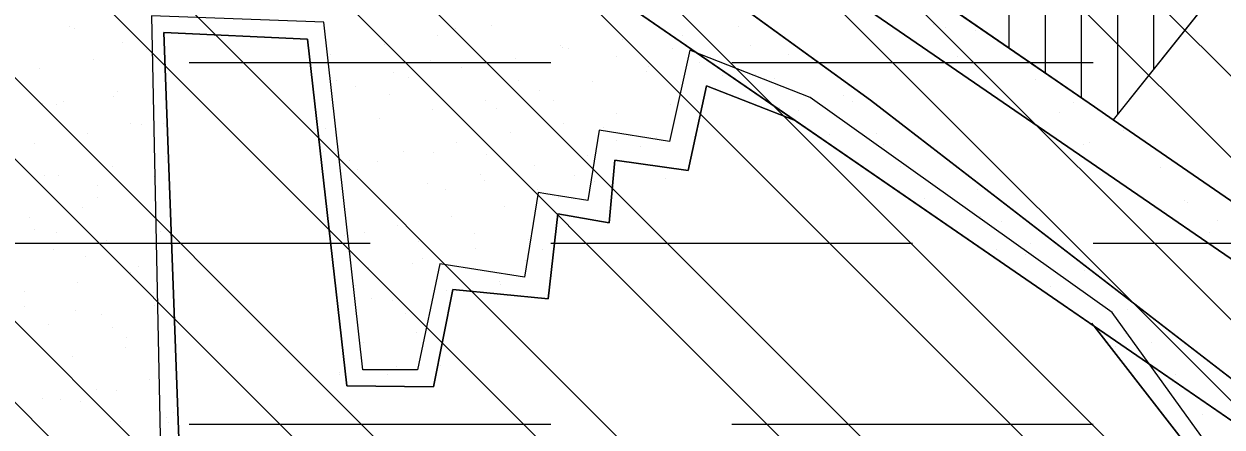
# Model space of a CAD drawing. Extents: x 419109 to 421295, y 4452223 to 4457798.
# Drawn here: x 420786.7 to 421118, y 4456856.1 to 4456967.5 of the extents above; entities that cross this region are included whole.
import ezdxf

# ---------------------------------------------------------------- set-up
doc = ezdxf.new("R2010")
doc.units = 0
for name, color, linetype in [('ADAKENARI', 7, 'Continuous'), ('Default', 7, 'Continuous'), ('IPTAL', 7, 'Continuous'), ('PL_AYA_BOLGE_PARKI', 7, 'Continuous'), ('PL_AYA_PARK_DINLENME', 7, 'Continuous'), ('PL_KA_TARIM_ALANI', 7, 'Continuous'), ('PL_KON_MEV_250', 7, 'Continuous'), ('PL_KON_ONE_100', 7, 'Continuous'), ('PL_TA_K_DERE', 7, 'Continuous'), ('SN_TR_SIVILASMA', 7, 'Continuous'), ('SN_TR_TASKIN', 7, 'Continuous'), ('TR_AZGELISME', 7, 'Continuous'), ('TR_ORTAYOGUNKONUT', 7, 'Continuous'), ('TR_PARKALANI', 7, 'Continuous')]:
    doc.layers.add(name, color=color, linetype=linetype)

# ---------------------------------------------------------------- blocks, each defined once
blk = doc.blocks.new('POINT_DISPLAY')
at = {"layer": 'Default'}
blk.add_line((0, 0), (0, 0), dxfattribs=at)

msp = doc.modelspace()

# ---------------------------------------------------------------- linework, layer by layer
at = {"layer": 'ADAKENARI'}
for p, q in [((420914.39, 4457044.09), (421171.91, 4456867.37)), ((420938.49, 4457043.86), (421082.79, 4456944.58)), ((421168.99, 4457042.41), (421087.91, 4456941.06)), ((420910.15, 4457002.67), (421151.42, 4456836.67)), ((421020.78, 4456946.46), (420971.35, 4456982.36)), ((421144.37, 4456851.12), (421020.78, 4456946.46)), ((421082.79, 4456944.58), (421087.91, 4456941.06)), ((421087.91, 4456941.06), (421179.38, 4456878.12))]:
    msp.add_line(p, q, dxfattribs=at)
for points in [[(420690.22, 4456727.84), (420702.22, 4456777.33), (420833.07, 4456758.07), (420825.43, 4456965.2), (420865.08, 4456963.29), (420875.97, 4456867.48), (420899.95, 4456867.2), (420905.32, 4456894.06), (420931.66, 4456891.55), (420934.38, 4456915.01), (420948.58, 4456912.55), (420950.11, 4456929.82), (420970.41, 4456927.03), (420975.43, 4456950.38), (420999.98, 4456940.86)], [(420809.94, 4456617.86), (420959.97, 4456579.21), (420984.38, 4456839.22), (421087.01, 4456805.84), (421111.56, 4456846.79), (421082.03, 4456884.78)]]:
    msp.add_lwpolyline(points, dxfattribs=at)
at = {"layer": 'IPTAL'}
msp.add_lwpolyline([(421117.92, 4456845.77), (421087.69, 4456887.7), (421004.15, 4456947.18), (420973.59, 4456959.21), (420970.86, 4456960.28), (420965.2, 4456935.04), (420945.78, 4456938.13), (420942.69, 4456918.71), (420931.03, 4456920.57), (420928.89, 4456920.91), (420925.17, 4456897.5), (420901.76, 4456901.22), (420895.57, 4456871.93), (420880.45, 4456871.93), (420869.64, 4456968.04), (420821.97, 4456969.8), (420824.18, 4456862.66), (420826.16, 4456766.18)], dxfattribs=at)
at = {"layer": 'PL_AYA_BOLGE_PARKI'}
for points in [[(420833.07, 4456758.07), (420825.43, 4456965.2), (420865.08, 4456963.29), (420875.97, 4456867.48), (420899.95, 4456867.2), (420905.32, 4456894.06), (420931.66, 4456891.55), (420934.38, 4456915.01), (420948.58, 4456912.55), (420950.11, 4456929.82), (420970.41, 4456927.03), (420975.43, 4456950.38), (420999.98, 4456940.86), (420910.15, 4457002.67)], [(421283.96, 4456682.26), (421226.26, 4456726.49), (421220.87, 4456730.83), (421215.7, 4456735.43), (421210.76, 4456740.27), (421206.06, 4456745.34), (421201.61, 4456750.64), (421197.42, 4456756.15), (421193.51, 4456761.85), (421189.87, 4456767.74), (421160.65, 4456817.75), (421151.42, 4456836.67), (421082.65, 4456883.98), (421111.56, 4456846.79), (421087.01, 4456805.84), (420984.38, 4456839.22), (420959.97, 4456579.21), (420809.99, 4456617.84)]]:
    msp.add_lwpolyline(points, dxfattribs=at)
at = {"layer": 'PL_AYA_PARK_DINLENME'}
for points in [[(420448.86, 4456822.28), (420630.95, 4456928.5), (420804.7, 4457044.74), (420809.9, 4457047.99), (420815.29, 4457050.9), (420820.85, 4457053.47), (420826.56, 4457055.69), (420832.4, 4457057.54), (420838.35, 4457059.03), (420844.38, 4457060.14), (420850.46, 4457060.87), (420856.58, 4457061.22), (420862.71, 4457061.18), (420868.82, 4457060.76), (420874.9, 4457059.96), (420880.91, 4457058.78), (420886.84, 4457057.22), (420892.66, 4457055.3), (420898.35, 4457053.01), (420903.88, 4457050.38), (420909.23, 4457047.4), (420914.39, 4457044.09), (421171.91, 4456867.37), (421285.4, 4456820.57)], [(421179.38, 4456878.12), (421087.91, 4456941.06), (421082.79, 4456944.58), (420938.5, 4457043.86)], [(420739.37, 4456975.79), (420813.26, 4457024.59), (420817.98, 4457027.47), (420822.88, 4457030.02), (420827.95, 4457032.23), (420833.16, 4457034.08), (420838.48, 4457035.56), (420843.9, 4457036.68), (420849.38, 4457037.41), (420854.9, 4457037.77), (420860.42, 4457037.74), (420865.94, 4457037.33), (420871.41, 4457036.54), (420876.81, 4457035.38), (420882.12, 4457033.84), (420887.31, 4457031.94), (420892.36, 4457029.68), (420897.24, 4457027.09), (420901.93, 4457024.15), (420956.05, 4456987.65), (420971.35, 4456982.36), (421020.78, 4456946.46), (421144.37, 4456851.12)], [(421151.42, 4456836.67), (420910.15, 4457002.67), (420905.05, 4457005.93), (420899.75, 4457008.83), (420894.25, 4457011.37), (420888.6, 4457013.53), (420882.81, 4457015.3), (420876.92, 4457016.68), (420870.95, 4457017.65), (420864.92, 4457018.21), (420858.87, 4457018.37), (420852.82, 4457018.11), (420846.81, 4457017.45), (420840.85, 4457016.38), (420834.98, 4457014.9), (420829.23, 4457013.03), (420823.61, 4457010.78), (420818.16, 4457008.15), (420812.9, 4457005.15), (420547.79, 4456842.07)]]:
    msp.add_lwpolyline(points, dxfattribs=at)
at = {"layer": 'PL_KA_TARIM_ALANI'}
msp.add_lwpolyline([(421290.4, 4457299.88), (421285.71, 4457301.56), (421276.69, 4457300.71), (421082.81, 4457186.72), (421168.99, 4457042.41), (421087.91, 4456941.06), (421179.38, 4456878.12), (421285.57, 4456837.09)], dxfattribs=at)
at = {"layer": 'PL_KON_MEV_250'}
msp.add_lwpolyline([(420879.18, 4457066.99), (421082.81, 4457186.72), (421168.99, 4457042.41), (421087.91, 4456941.06), (421082.79, 4456944.58), (420938.49, 4457043.86), (420938.5, 4457043.86), (420932.51, 4457047.75), (420926.34, 4457051.33), (420919.99, 4457054.59), (420913.49, 4457057.52), (420906.84, 4457060.12), (420900.07, 4457062.36), (420893.19, 4457064.26), (420886.22, 4457065.81)], close=True, dxfattribs=at)
at = {"layer": 'PL_KON_ONE_100'}
msp.add_lwpolyline([(420809.99, 4456617.84), (420959.97, 4456579.21), (420984.38, 4456839.22), (421087.01, 4456805.84), (421111.56, 4456846.79), (421082.65, 4456883.98), (420999.98, 4456940.86), (420975.43, 4456950.38), (420970.41, 4456927.03), (420950.11, 4456929.82), (420948.58, 4456912.55), (420934.38, 4456915.01), (420931.66, 4456891.55), (420905.32, 4456894.06), (420899.95, 4456867.2), (420875.97, 4456867.48), (420865.08, 4456963.29), (420825.43, 4456965.2), (420833.07, 4456758.07), (420702.22, 4456777.33), (420690.57, 4456729.31)], dxfattribs=at)
at = {"layer": 'PL_TA_K_DERE'}
for points in [[(421285.4, 4456820.57), (421171.91, 4456867.37), (420914.39, 4457044.09), (420909.23, 4457047.4), (420903.88, 4457050.38), (420898.35, 4457053.01), (420892.66, 4457055.3), (420886.84, 4457057.22), (420880.91, 4457058.78), (420874.9, 4457059.96), (420868.82, 4457060.76), (420862.71, 4457061.18), (420856.58, 4457061.22), (420850.46, 4457060.87), (420844.38, 4457060.14), (420838.35, 4457059.03), (420832.4, 4457057.54), (420826.56, 4457055.69), (420820.85, 4457053.47), (420815.29, 4457050.9), (420809.9, 4457047.99), (420804.7, 4457044.74), (420630.95, 4456928.5), (420448.86, 4456822.28)], [(420739.37, 4456975.79), (420813.26, 4457024.59), (420817.98, 4457027.47), (420822.88, 4457030.02), (420827.95, 4457032.23), (420833.16, 4457034.08), (420838.48, 4457035.56), (420843.9, 4457036.68), (420849.38, 4457037.41), (420854.9, 4457037.77), (420860.42, 4457037.74), (420865.94, 4457037.33), (420871.41, 4457036.54), (420876.81, 4457035.38), (420882.12, 4457033.84), (420887.31, 4457031.94), (420892.36, 4457029.68), (420897.24, 4457027.09), (420901.93, 4457024.15), (420956.05, 4456987.65), (420971.35, 4456982.36), (421020.78, 4456946.46), (421144.37, 4456851.12)]]:
    msp.add_lwpolyline(points, dxfattribs=at)
at = {"layer": 'SN_TR_SIVILASMA'}
for p, q in [((421284.14, 4456699.66), (420198.29, 4457785.51)), ((421284.37, 4456721.88), (420219.35, 4457786.9)), ((421284.84, 4456766.32), (420264.73, 4457786.42)), ((421285.07, 4456788.54), (420287.42, 4457786.18)), ((421283.68, 4456655.22), (420178.33, 4457760.57)), ((421283.45, 4456633), (420168.35, 4457748.09)), ((421282.98, 4456588.57), (420148.4, 4457723.15)), ((421282.75, 4456566.35), (420138.42, 4457710.68)), ((421282.29, 4456521.91), (420118.46, 4457685.73)), ((421282.05, 4456499.69), (420108.49, 4457673.26)), ((421281.59, 4456455.25), (420088.53, 4457648.31)), ((421281.36, 4456433.03), (420079.09, 4457635.3)), ((421280.9, 4456388.6), (420066.93, 4457602.56)), ((421280.66, 4456366.38), (420060.85, 4457586.19))]:
    msp.add_line(p, q, dxfattribs=at)
at = {"layer": 'SN_TR_TASKIN'}
for p, q in [((420832.43, 4456956.9), (420932.43, 4456956.9)), ((420982.43, 4456956.9), (421082.43, 4456956.9)), ((420782.43, 4456906.9), (420882.43, 4456906.9)), ((420932.43, 4456906.9), (421032.43, 4456906.9)), ((421082.43, 4456906.9), (421182.43, 4456906.9)), ((420832.43, 4456856.9), (420932.43, 4456856.9)), ((420982.43, 4456856.9), (421082.43, 4456856.9))]:
    msp.add_line(p, q, dxfattribs=at)
at = {"layer": 'TR_AZGELISME'}
msp.add_lwpolyline([(420809.99, 4456617.84), (420959.97, 4456579.21), (420984.38, 4456839.22), (421087.01, 4456805.84), (421111.56, 4456846.79), (421082.65, 4456883.98), (420999.98, 4456940.86), (420975.43, 4456950.38), (420970.41, 4456927.03), (420950.11, 4456929.82), (420948.58, 4456912.55), (420934.38, 4456915.01), (420931.66, 4456891.55), (420905.32, 4456894.06), (420899.95, 4456867.2), (420875.97, 4456867.48), (420865.08, 4456963.29), (420825.43, 4456965.2), (420833.07, 4456758.07), (420702.22, 4456777.33), (420690.57, 4456729.31)], dxfattribs=at)
at = {"layer": 'TR_ORTAYOGUNKONUT'}
for p, q in [((421059.18, 4456960.82), (421059.18, 4457038.65)), ((421099.18, 4456955.15), (421099.18, 4457031.62)), ((421069.18, 4456953.94), (421069.18, 4457027.86)), ((421079.18, 4456947.06), (421079.18, 4457024.63)), ((421089.18, 4456942.65), (421089.18, 4457025.64))]:
    msp.add_line(p, q, dxfattribs=at)

# ---------------------------------------------------------------- block references
at = {"layer": 'TR_PARKALANI', "xscale": 0.1, "yscale": 0.10000000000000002}
for p in [(420799.2, 4456966.75), (420915.93, 4456967.03), (420984.33, 4456966.72), (421038.28, 4456967.41), (421041.65, 4456966.63), (420800.59, 4456966.18), (420850.18, 4456965.59), (420901.16, 4456964.42), (420906.15, 4456966.35), (420952.13, 4456963.26), (420968.69, 4456964.4), (421049.89, 4456965.66), (420814.05, 4456962.28), (420820.64, 4456960.38), (420886.39, 4456961.82), (420935.05, 4456961.52), (420935.7, 4456961.14), (420937.36, 4456960.65), (420966.11, 4456960.85), (420987.65, 4456961.56), (420805.86, 4456957.77), (420871.61, 4456959.21), (420899.21, 4456957.55), (420922.59, 4456958.05), (420950.47, 4456958.54), (420973.57, 4456956.88), (420998.23, 4456959.19), (421044.94, 4456958.43), (420791.09, 4456955.17), (420888.77, 4456954.18), (420907.82, 4456955.44), (420958.79, 4456954.28), (420959.39, 4456955.84), (420980.01, 4456953.33), (420989, 4456953.47), (420873.13, 4456951.86), (420878.27, 4456950.23), (420893.05, 4456952.84), (420923.56, 4456951.87), (420944.02, 4456951.67), (420994.31, 4456952.58), (421066.37, 4456952.05), (420811.44, 4456947.51), (420812.52, 4456948.79), (420887.72, 4456947.91), (420902.68, 4456946.65), (420929.25, 4456949.07), (421013.35, 4456947.8), (420791.7, 4456945.67), (420795.8, 4456945.19), (420797.75, 4456946.19), (420899.71, 4456943.86), (420914.48, 4456946.46), (420917.45, 4456944.05), (420933.09, 4456946.37), (420965.46, 4456945.3), (420995.63, 4456944.42), (421000.97, 4456943.6), (421015.74, 4456946.2), (421061.19, 4456943.36), (421076.83, 4456945.68), (420816.05, 4456939.99), (420825.34, 4456939.98), (420884.93, 4456941.25), (420935.91, 4456940.09), (420950.68, 4456942.69), (421073.03, 4456943.07), (420804.41, 4456937.21), (420819.19, 4456939.81), (420870.16, 4456938.65), (420921.14, 4456937.48), (420946.99, 4456938.84), (421009.53, 4456936.89), (421022.4, 4456937.22), (421090.73, 4456938.15), (420789.64, 4456934.6), (420906.37, 4456934.88), (420950.5, 4456935.32), (420957.34, 4456933.71), (420961.77, 4456936.23), (420972.12, 4456936.32), (421024.31, 4456934.29), (421079.69, 4456934.09), (421081.45, 4456934.76), (420825.85, 4456930.83), (420869.66, 4456932.17), (420891.59, 4456932.27), (420900.07, 4456931.88), (420914.66, 4456931.36), (420942.57, 4456931.11), (421040.29, 4456931.24), (420811.07, 4456928.23), (420876.82, 4456929.67), (420878.83, 4456927.4), (420884.43, 4456929.56), (420927.8, 4456928.5), (421029.06, 4456928.24), (421101.12, 4456927.72), (420792.33, 4456925.49), (420796.3, 4456925.63), (420822.74, 4456925.21), (420913.03, 4456925.9), (420913.98, 4456924.35), (420939.01, 4456925.68), (420944.39, 4456924.07), (420964, 4456924.73), (420807.1, 4456922.89), (420883.48, 4456920.69), (420898.26, 4456923.29), (420903.17, 4456921.72), (420928.75, 4456921.75), (420949.23, 4456922.13), (421028.8, 4456921.6), (421050.5, 4456921.87), (420807.15, 4456919.47), (420817.73, 4456919.25), (420919.69, 4456916.92), (420934.46, 4456919.52), (421035.72, 4456919.26), (421107.78, 4456918.74), (421108.39, 4456918.2), (420788.19, 4456914.04), (420802.96, 4456916.65), (420904.92, 4456914.31), (421051.24, 4456914.3), (421102.03, 4456915.85), (420789.72, 4456910.72), (420824.39, 4456910.27), (420890.14, 4456911.71), (421057.16, 4456912.89), (421116.8, 4456913.24), (420795.66, 4456909.83), (420809.62, 4456907.67), (420875.37, 4456909.1), (420880.96, 4456909.87), (420895.73, 4456907.26), (420911.37, 4456909.58), (420926.35, 4456907.94), (421114.44, 4456909.76), (420794.85, 4456905.06), (420911.58, 4456905.33), (420930.12, 4456905.16), (421055.75, 4456905.05), (421063.82, 4456903.91), (421065.15, 4456906.78), (420803.63, 4456903.19), (420818.4, 4456900.59), (420894.28, 4456901.2), (420896.8, 4456902.73), (420925.28, 4456902.05), (420816.28, 4456898.69), (420882.03, 4456900.12), (421061.7, 4456898.31), (421080.09, 4456899.37), (420801.51, 4456896.08), (420878.36, 4456895.09), (420903.46, 4456893.75), (420918.24, 4456896.35), (420918.63, 4456895.52), (421070.48, 4456894.93), (420786.74, 4456893.48), (420822.61, 4456893.28), (420882.79, 4456891.56), (420888.69, 4456891.14), (420786.77, 4456889.31), (420801.02, 4456888.42), (420808.17, 4456887.1), (420822.94, 4456889.71), (420873.92, 4456888.54), (420892.26, 4456887.56), (421091.91, 4456888.55), (420793.4, 4456884.5), (420811.12, 4456883.63), (420814.93, 4456880.89), (420895.35, 4456882.16), (421091.22, 4456881.87), (420814.83, 4456878.12), (420880.58, 4456879.56), (421088.64, 4456878.32), (421098.57, 4456879.57), (420800.06, 4456875.52), (420873.9, 4456871.04), (420874.01, 4456870.47), (420887.24, 4456870.58), (420889.65, 4456872.79), (420902.01, 4456873.19), (421105.23, 4456870.59), (420821.49, 4456869.14), (421104.37, 4456868.62), (420791.95, 4456863.93), (420796.68, 4456863.8), (420806.72, 4456866.54), (420812.32, 4456866.12), (420802.22, 4456863.12), (420813.38, 4456857.56), (420826.23, 4456858.59), (420826.57, 4456857.44), (420828.15, 4456860.16), (421112.58, 4456859.54)]:
    msp.add_blockref('POINT_DISPLAY', p, dxfattribs=at)

doc.saveas('drawing.dxf')
